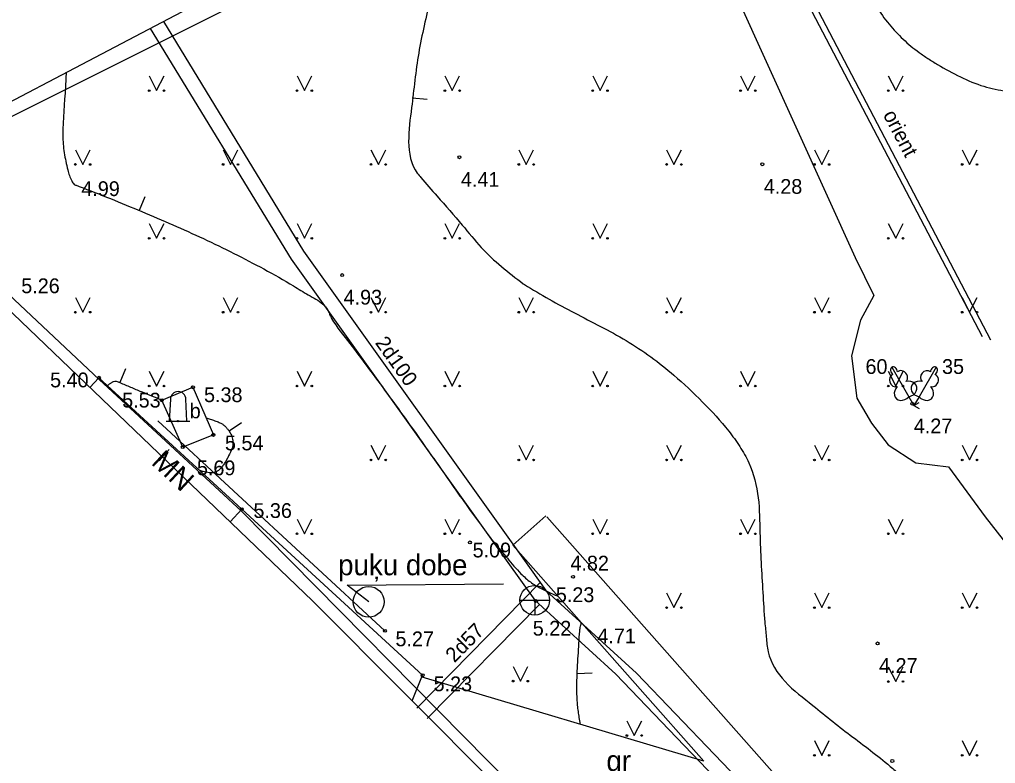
# Model space of a CAD drawing. Extents: x 519536 to 519949, y 326041 to 326519.
# Drawn here: x 519630.36 to 519663.37, y 326212.23 to 326237.41 of the extents above; entities that cross this region are included whole.
import ezdxf

# ---------------------------------------------------------------- set-up
doc = ezdxf.new("R2010")
doc.units = 0
for name, color, linetype in [('BUVE_BDET_####_####_#', 7, 'Continuous'), ('BUVE_BDET_####_TKST_#', 7, 'Continuous'), ('BUVE_EKAS_BPAL_####_#', 7, 'Continuous'), ('BUVE_EKAS_RAKS_TKST_#', 7, 'Continuous'), ('BUVE_ELEM_####_####_#', 7, 'Continuous'), ('CELI_CMAL_####_####_#', 7, 'Continuous'), ('CELI_CSEG_####_TKST_#', 7, 'Continuous'), ('ELEK_VADP_VSPR_####_#', 7, 'Continuous'), ('ELEK_VADP_ZSPR_####_#', 7, 'Continuous'), ('ELEK_VADP_ZSPR_TKST_#', 7, 'Continuous'), ('NORB_ZOGS_ZSTP_####_#', 7, 'Continuous'), ('RAMI_UZMR_####_####_#', 7, 'Continuous'), ('RELJ_AATZ_####_TKST_#', 7, 'Continuous'), ('RELJ_ELEM_####_####_#', 7, 'Continuous'), ('RELJ_HORZ_PAMT_####_#', 7, 'Continuous'), ('ROBZ_UZMR_####_####_#', 7, 'Continuous'), ('SILT_ELEM_####_####_#', 7, 'Continuous'), ('SILT_ELEM_####_TKST_#', 7, 'Continuous'), ('SILT_VADP_UDEN_####_#', 7, 'Continuous'), ('SILT_VADV_UDEN_TKST_#', 7, 'Continuous'), ('TERT_DIAM_####_TKST_#', 7, 'Continuous'), ('TERT_ELEM_####_####_#', 7, 'Continuous'), ('TERT_IZMT_####_TKST_#', 7, 'Continuous'), ('TERT_KRND_####_####_#', 7, 'Continuous')]:
    doc.layers.add(name, color=color, linetype=linetype)

msp = doc.modelspace()

# ---------------------------------------------------------------- linework, layer by layer
at = {"layer": 'BUVE_BDET_####_####_#'}
for p, q in [((519635.174, 326224.519), (519636.229, 326224.96)), ((519636.229, 326224.96), (519636.918, 326223.347)), ((519635.884, 326222.934), (519635.174, 326224.519)), ((519636.918, 326223.347), (519635.884, 326222.934))]:
    msp.add_line(p, q, dxfattribs=at)
msp.add_circle((519642.173, 326217.696), 0.522, dxfattribs=at)
at = {"layer": 'BUVE_EKAS_BPAL_####_#'}
for p, q in [((519632.744, 326224.951), (519633.047, 326225.28)), ((519633.047, 326225.28), (519637.881, 326220.833)), ((519637.486, 326220.404), (519637.881, 326220.833))]:
    msp.add_line(p, q, dxfattribs=at)
at = {"layer": 'BUVE_ELEM_####_####_#'}
for p, q in [((519635.466, 326224.554), (519635.427, 326223.815)), ((519636.027, 326223.815), (519635.988, 326224.554)), ((519635.327, 326223.815), (519635.702, 326223.815)), ((519635.752, 326223.815), (519636.127, 326223.815))]:
    msp.add_line(p, q, dxfattribs=at)
msp.add_circle((519635.727, 326223.815), 0.025, dxfattribs=at)
msp.add_arc((519635.727, 326224.554), 0.261, 0, 180, dxfattribs=at)
at = {"layer": 'CELI_CMAL_####_####_#'}
for p, q in [((519647.045, 326219.618), (519648.169, 326220.612)), ((519656.609, 326211.063), (519648.201, 326220.576)), ((519653.512, 326212.302), (519647.045, 326219.618))]:
    msp.add_line(p, q, dxfattribs=at)
msp.add_lwpolyline([(519653.512, 326212.302), (519643.984, 326215.144)], dxfattribs=at)
at = {"layer": 'ELEK_VADP_VSPR_####_#'}
for points in [[(519652.661, 326242.509), (519658.632, 326229.347)], [(519658.632, 326229.347), (519659.256, 326228.06), (519658.813, 326227.225), (519658.5, 326226.028), (519658.682, 326224.59), (519659.185, 326223.747), (519659.743, 326223.013), (519660.675, 326222.398), (519661.783, 326222.267), (519663.024, 326220.579)], [(519663.024, 326220.579), (519671.467, 326209.781)]]:
    msp.add_lwpolyline(points, dxfattribs=at)
at = {"layer": 'ELEK_VADP_ZSPR_####_#'}
for p, q in [((519654.391, 326242.97), (519662.926, 326226.675)), ((519654.589, 326243.023), (519663.211, 326226.562))]:
    msp.add_line(p, q, dxfattribs=at)
at = {"layer": 'NORB_ZOGS_ZSTP_####_#'}
for p, q in [((519643.994, 326215.211), (519637.881, 326220.833)), ((519643.643, 326214.348), (519643.994, 326215.211))]:
    msp.add_line(p, q, dxfattribs=at)
at = {"layer": 'RAMI_UZMR_####_####_#'}
msp.add_lwpolyline([(519720.513, 326144.604), (519669.064, 326119.018), (519667.491, 326117.773), (519659.343, 326134.977), (519672.997, 326134.231), (519676.059, 326174.512), (519662.786, 326184.772), (519662.359, 326195.553), (519640.272, 326217.733), (519626.848, 326230.605), (519625.448, 326232.202), (519636.536, 326238.028), (519608.178, 326320.927), (519604.881, 326332.267), (519606.632, 326340.411), (519606.503, 326354.123), (519598.183, 326371.842)], dxfattribs=at)
at = {"layer": 'RELJ_ELEM_####_####_#'}
for centre in [(519645.243, 326232.744), (519655.488, 326232.506), (519641.275, 326228.757), (519633.047, 326225.28), (519636.229, 326224.96), (519635.174, 326224.519), (519660.562, 326224.401), (519636.918, 326223.347), (519635.884, 326222.934), (519637.881, 326220.833), (519645.598, 326219.708), (519649.085, 326218.544), (519647.831, 326217.724), (519642.72, 326216.716), (519659.386, 326216.291), (519643.994, 326215.211), (519659.884, 326212.309)]:
    msp.add_circle(centre, 0.05, dxfattribs=at)
at = {"layer": 'RELJ_HORZ_PAMT_####_#'}
for p, q in [((519643.648, 326234.757), (519644.146, 326234.714)), ((519634.596, 326231.405), (519634.406, 326230.942)), ((519633.948, 326225.579), (519633.754, 326225.118)), ((519637.865, 326223.76), (519637.453, 326223.476)), ((519635.419, 326222.849), (519635.091, 326222.471)), ((519649.216, 326215.274), (519649.737, 326215.289))]:
    msp.add_line(p, q, dxfattribs=at)
for points in [[(519676.173, 326264.145), (519676.072, 326264.108), (519675.55, 326263.898), (519675.04, 326263.675), (519669.54, 326261.245), (519668.137, 326260.697), (519666.719, 326260.197), (519665.314, 326259.638), (519664.624, 326259.302), (519664.283, 326259.114), (519664.115, 326259.015), (519663.947, 326258.911), (519663.536, 326258.613), (519663.161, 326258.271), (519662.824, 326257.887), (519662.524, 326257.464), (519662.027, 326256.546), (519661.678, 326255.578), (519661.109, 326253.495), (519660.834, 326252.456), (519660.682, 326251.95), (519660.515, 326251.458), (519660.376, 326251.053), (519660.244, 326250.645), (519660.111, 326250.239), (519659.965, 326249.838), (519659.812, 326249.515), (519659.631, 326249.205), (519659.444, 326248.894), (519659.278, 326248.565), (519658.947, 326247.746), (519658.664, 326246.912), (519658.236, 326245.218), (519657.995, 326243.514), (519657.945, 326242.666), (519657.942, 326241.828), (519658.055, 326240.814), (519658.334, 326239.815), (519658.765, 326238.828), (519659.034, 326238.338), (519659.335, 326237.851), (519659.776, 326237.247), (519660.252, 326236.738), (519660.79, 326236.293), (519661.091, 326236.086), (519661.416, 326235.884), (519662.189, 326235.463), (519662.975, 326235.145), (519663.759, 326234.988), (519664.146, 326234.988), (519664.527, 326235.05), (519664.92, 326235.182), (519665.312, 326235.355), (519665.837, 326235.6)], [(519629.626, 326258.228), (519630.011, 326257.404), (519630.293, 326256.898), (519630.615, 326256.413), (519631.016, 326255.915), (519631.443, 326255.443), (519632.386, 326254.592), (519632.893, 326254.207), (519633.406, 326253.833), (519634.452, 326253.115), (519638.002, 326250.803), (519639.938, 326249.5), (519640.944, 326248.779), (519641.886, 326248), (519642.771, 326247.11), (519643.193, 326246.607), (519643.604, 326246.058), (519644.195, 326245.029), (519644.57, 326243.972), (519644.765, 326242.895), (519644.817, 326241.808), (519644.798, 326241.345), (519644.766, 326240.883), (519644.641, 326239.963), (519644.263, 326238.117), (519643.864, 326236.271), (519643.624, 326234.424), (519643.525, 326233.267), (519643.815, 326232.205), (519643.942, 326232.054)], [(519631.938, 326235.612), (519631.916, 326235.113), (519631.828, 326233.485), (519631.872, 326232.898), (519631.928, 326232.606), (519631.994, 326232.314), (519632.129, 326231.942), (519632.212, 326231.827), (519632.301, 326231.786), (519632.377, 326231.758), (519634.497, 326230.905), (519636.582, 326229.99), (519638.627, 326228.962), (519639.633, 326228.389), (519640.131, 326228.085), (519640.626, 326227.769), (519640.779, 326227.584), (519640.816, 326227.511), (519640.846, 326227.435), (519640.919, 326227.29), (519641.537, 326226.441), (519642.164, 326225.6), (519642.791, 326224.758), (519643.407, 326223.908), (519643.96, 326223.131), (519644.508, 326222.351), (519645.055, 326221.571), (519645.606, 326220.793), (519646.427, 326219.701), (519646.863, 326219.171), (519647.324, 326218.649), (519647.642, 326218.369), (519648.004, 326218.15), (519648.388, 326217.969), (519648.575, 326217.887)], [(519643.942, 326232.054), (519644.484, 326231.43), (519645.34, 326230.448), (519645.982, 326229.686), (519647.399, 326228.462)], [(519647.399, 326228.462), (519647.439, 326228.437), (519649.134, 326227.475), (519650.882, 326226.538), (519652.498, 326225.37), (519653.464, 326224.459), (519654.351, 326223.478), (519654.722, 326222.958), (519655.032, 326222.404), (519655.35, 326221.213), (519655.407, 326220.032), (519655.504, 326218.018), (519655.572, 326217.011), (519655.621, 326216.509), (519655.683, 326216.006), (519656.255, 326214.999), (519657.198, 326214.189), (519657.868, 326213.642), (519658.55, 326213.121), (519659.231, 326212.602), (519659.899, 326212.06), (519660.047, 326211.911), (519660.132, 326211.594), (519660.222, 326210.9), (519660.286, 326210.203), (519660.51, 326208.829), (519661.199, 326206.627), (519661.413, 326205.863), (519661.651, 326204.98), (519662.531, 326203.887), (519663.571, 326203.028), (519668.63, 326201.65), (519670.59, 326201.132), (519671.568, 326200.862), (519672.537, 326200.559), (519674.719, 326199.605), (519675.6, 326199.146)], [(519633.336, 326225.015), (519633.354, 326225.031), (519633.427, 326225.085), (519633.467, 326225.112), (519633.505, 326225.139), (519633.536, 326225.156), (519633.631, 326225.162), (519633.694, 326225.143), (519633.754, 326225.118)], [(519633.754, 326225.118), (519633.935, 326225.042), (519634.115, 326224.965), (519634.476, 326224.814), (519635.188, 326224.525)], [(519636.669, 326223.93), (519636.812, 326223.88), (519636.966, 326223.827), (519637.118, 326223.771), (519637.212, 326223.722), (519637.296, 326223.657), (519637.372, 326223.579), (519637.407, 326223.536), (519637.442, 326223.492), (519637.49, 326223.416), (519637.529, 326223.336), (519637.574, 326223.164), (519637.573, 326222.988), (519637.555, 326222.902), (519637.541, 326222.861), (519637.524, 326222.82), (519637.404, 326222.575), (519637.371, 326222.513), (519637.336, 326222.452), (519637.299, 326222.392), (519637.261, 326222.333), (519637.225, 326222.282), (519637.186, 326222.235), (519637.143, 326222.189), (519637.096, 326222.147), (519637.053, 326222.115), (519637.006, 326222.09), (519636.958, 326222.073), (519636.934, 326222.068), (519636.922, 326222.066), (519636.91, 326222.065), (519636.779, 326222.068), (519636.574, 326222.105), (519636.474, 326222.138), (519636.455, 326222.145)], [(519649.363, 326216.996), (519649.327, 326216.87), (519649.31, 326216.789), (519649.3, 326216.707), (519649.272, 326216.289), (519649.247, 326215.871), (519649.205, 326215.03), (519649.204, 326214.613), (519649.214, 326214.404), (519649.23, 326214.195), (519649.253, 326213.987), (519649.284, 326213.779), (519649.325, 326213.551)]]:
    msp.add_spline(points, degree=3, dxfattribs=at)
at = {"layer": 'ROBZ_UZMR_####_####_#'}
for p, q in [((519625.841, 326232.005), (519637.6, 326237.884)), ((519633.052, 326225.224), (519625.841, 326232.005)), ((519637.868, 326220.768), (519633.052, 326225.224)), ((519662.984, 326195.329), (519637.868, 326220.768))]:
    msp.add_line(p, q, dxfattribs=at)
at = {"layer": 'SILT_ELEM_####_####_#'}
for p, q in [((519647.289, 326217.751), (519647.789, 326217.751)), ((519647.789, 326217.751), (519648.289, 326217.751)), ((519647.789, 326217.751), (519647.789, 326217.251))]:
    msp.add_line(p, q, dxfattribs=at)
msp.add_circle((519647.789, 326217.751), 0.5, dxfattribs=at)
at = {"layer": 'SILT_VADP_UDEN_####_#'}
for points in [[(519635.228, 326237.34), (519639.968, 326229.57), (519647.671, 326218.777)], [(519634.784, 326237.107), (519639.551, 326229.294), (519646.876, 326219.031)], [(519646.876, 326219.031), (519647.789, 326217.751), (519650.535, 326215.248)], [(519647.416, 326219.135), (519648.165, 326218.085), (519651.237, 326215.285)], [(519647.976, 326218.35), (519643.796, 326214.101)], [(519647.946, 326217.608), (519644.147, 326213.745)], [(519650.535, 326215.248), (519658.776, 326206.646), (519665.415, 326200.537), (519665.415, 326200.537), (519663.043, 326197.388), (519666.916, 326193.678), (519662.745, 326188.297)], [(519651.237, 326215.285), (519659.149, 326207.026), (519666.131, 326200.602), (519663.753, 326197.445), (519667.631, 326193.731), (519662.786, 326187.481)]]:
    msp.add_lwpolyline(points, dxfattribs=at)
at = {"layer": 'TERT_ELEM_####_####_#'}
for p, q in [((519634.75, 326235.5), (519635, 326235)), ((519635, 326235), (519635.25, 326235.5)), ((519639.75, 326235.5), (519640, 326235)), ((519640, 326235), (519640.25, 326235.5)), ((519644.75, 326235.5), (519645, 326235)), ((519645, 326235), (519645.25, 326235.5)), ((519649.75, 326235.5), (519650, 326235)), ((519650, 326235), (519650.25, 326235.5)), ((519654.75, 326235.5), (519655, 326235)), ((519655, 326235), (519655.25, 326235.5)), ((519659.75, 326235.5), (519660, 326235)), ((519660, 326235), (519660.25, 326235.5)), ((519632.25, 326233), (519632.5, 326232.5)), ((519632.5, 326232.5), (519632.75, 326233)), ((519637.25, 326233), (519637.5, 326232.5)), ((519637.5, 326232.5), (519637.75, 326233)), ((519642.25, 326233), (519642.5, 326232.5)), ((519642.5, 326232.5), (519642.75, 326233)), ((519647.25, 326233), (519647.5, 326232.5)), ((519647.5, 326232.5), (519647.75, 326233)), ((519652.25, 326233), (519652.5, 326232.5)), ((519652.5, 326232.5), (519652.75, 326233)), ((519657.25, 326233), (519657.5, 326232.5)), ((519657.5, 326232.5), (519657.75, 326233)), ((519662.25, 326233), (519662.5, 326232.5)), ((519662.5, 326232.5), (519662.75, 326233)), ((519634.75, 326230.5), (519635, 326230)), ((519635, 326230), (519635.25, 326230.5)), ((519639.75, 326230.5), (519640, 326230)), ((519640, 326230), (519640.25, 326230.5)), ((519644.75, 326230.5), (519645, 326230)), ((519645, 326230), (519645.25, 326230.5)), ((519649.75, 326230.5), (519650, 326230)), ((519650, 326230), (519650.25, 326230.5)), ((519659.75, 326230.5), (519660, 326230)), ((519660, 326230), (519660.25, 326230.5)), ((519632.25, 326228), (519632.5, 326227.5)), ((519632.5, 326227.5), (519632.75, 326228)), ((519637.25, 326228), (519637.5, 326227.5)), ((519637.5, 326227.5), (519637.75, 326228)), ((519642.25, 326228), (519642.5, 326227.5)), ((519642.5, 326227.5), (519642.75, 326228)), ((519647.25, 326228), (519647.5, 326227.5)), ((519647.5, 326227.5), (519647.75, 326228)), ((519652.25, 326228), (519652.5, 326227.5)), ((519652.5, 326227.5), (519652.75, 326228)), ((519657.25, 326228), (519657.5, 326227.5)), ((519657.5, 326227.5), (519657.75, 326228)), ((519662.25, 326228), (519662.5, 326227.5)), ((519662.5, 326227.5), (519662.75, 326228)), ((519634.75, 326225.5), (519635, 326225)), ((519635, 326225), (519635.25, 326225.5)), ((519639.75, 326225.5), (519640, 326225)), ((519640, 326225), (519640.25, 326225.5)), ((519644.75, 326225.5), (519645, 326225)), ((519645, 326225), (519645.25, 326225.5)), ((519649.75, 326225.5), (519650, 326225)), ((519650, 326225), (519650.25, 326225.5)), ((519654.75, 326225.5), (519655, 326225)), ((519655, 326225), (519655.25, 326225.5)), ((519659.75, 326225.5), (519660, 326225)), ((519660, 326225), (519660.25, 326225.5)), ((519660.444, 326224.641), (519660.617, 326224.34)), ((519660.79, 326224.641), (519660.617, 326224.34)), ((519660.617, 326224.34), (519660.79, 326224.44)), ((519660.617, 326224.34), (519660.79, 326224.24)), ((519642.25, 326223), (519642.5, 326222.5)), ((519642.5, 326222.5), (519642.75, 326223)), ((519647.25, 326223), (519647.5, 326222.5)), ((519647.5, 326222.5), (519647.75, 326223)), ((519652.25, 326223), (519652.5, 326222.5)), ((519652.5, 326222.5), (519652.75, 326223)), ((519657.25, 326223), (519657.5, 326222.5)), ((519657.5, 326222.5), (519657.75, 326223)), ((519662.25, 326223), (519662.5, 326222.5)), ((519662.5, 326222.5), (519662.75, 326223)), ((519639.75, 326220.5), (519640, 326220)), ((519640, 326220), (519640.25, 326220.5)), ((519644.75, 326220.5), (519645, 326220)), ((519645, 326220), (519645.25, 326220.5)), ((519649.75, 326220.5), (519650, 326220)), ((519650, 326220), (519650.25, 326220.5)), ((519654.75, 326220.5), (519655, 326220)), ((519655, 326220), (519655.25, 326220.5)), ((519659.75, 326220.5), (519660, 326220)), ((519660, 326220), (519660.25, 326220.5)), ((519652.25, 326218), (519652.5, 326217.5)), ((519652.5, 326217.5), (519652.75, 326218)), ((519657.25, 326218), (519657.5, 326217.5)), ((519657.5, 326217.5), (519657.75, 326218)), ((519662.25, 326218), (519662.5, 326217.5)), ((519662.5, 326217.5), (519662.75, 326218)), ((519647.057, 326215.514), (519647.307, 326215.014)), ((519647.307, 326215.014), (519647.557, 326215.514)), ((519659.75, 326215.5), (519660, 326215)), ((519660, 326215), (519660.25, 326215.5)), ((519650.907, 326213.674), (519651.157, 326213.174)), ((519651.157, 326213.174), (519651.407, 326213.674)), ((519657.25, 326213), (519657.5, 326212.5)), ((519657.5, 326212.5), (519657.75, 326213)), ((519662.25, 326213), (519662.5, 326212.5)), ((519662.5, 326212.5), (519662.75, 326213))]:
    msp.add_line(p, q, dxfattribs=at)
for points in [[(519659.867, 326225.639), (519660.444, 326224.641)], [(519661.367, 326225.639), (519660.79, 326224.641)], [(519660.061, 326225.483), (519660.059, 326225.483)], [(519661.328, 326225.393), (519661.328, 326225.394)]]:
    msp.add_lwpolyline(points, dxfattribs=at)
for centre, radius in [((519634.75, 326235), 0.028), ((519635.25, 326235), 0.0263), ((519639.75, 326235), 0.028), ((519640.25, 326235), 0.0263), ((519644.75, 326235), 0.028), ((519645.25, 326235), 0.0263), ((519649.75, 326235), 0.028), ((519650.25, 326235), 0.0263), ((519654.75, 326235), 0.028), ((519655.25, 326235), 0.0263), ((519659.75, 326235), 0.028), ((519660.25, 326235), 0.0263), ((519632.25, 326232.5), 0.028), ((519632.75, 326232.5), 0.0263), ((519637.25, 326232.5), 0.028), ((519637.75, 326232.5), 0.0263), ((519642.25, 326232.5), 0.028), ((519642.75, 326232.5), 0.0263), ((519647.25, 326232.5), 0.028), ((519647.75, 326232.5), 0.0263), ((519652.25, 326232.5), 0.028), ((519652.75, 326232.5), 0.0263), ((519657.25, 326232.5), 0.028), ((519657.75, 326232.5), 0.0263), ((519662.25, 326232.5), 0.028), ((519662.75, 326232.5), 0.0263), ((519634.75, 326230), 0.028), ((519635.25, 326230), 0.0263), ((519639.75, 326230), 0.028), ((519640.25, 326230), 0.0263), ((519644.75, 326230), 0.028), ((519645.25, 326230), 0.0263), ((519649.75, 326230), 0.028), ((519650.25, 326230), 0.0263), ((519659.75, 326230), 0.028), ((519660.25, 326230), 0.0263), ((519632.25, 326227.5), 0.028), ((519632.75, 326227.5), 0.0263), ((519637.25, 326227.5), 0.028), ((519637.75, 326227.5), 0.0263), ((519642.25, 326227.5), 0.028), ((519642.75, 326227.5), 0.0263), ((519647.25, 326227.5), 0.028), ((519647.75, 326227.5), 0.0263), ((519652.25, 326227.5), 0.028), ((519652.75, 326227.5), 0.0263), ((519657.25, 326227.5), 0.028), ((519657.75, 326227.5), 0.0263), ((519662.25, 326227.5), 0.028), ((519662.75, 326227.5), 0.0263), ((519634.75, 326225), 0.028), ((519635.25, 326225), 0.0263), ((519639.75, 326225), 0.028), ((519640.25, 326225), 0.0263), ((519644.75, 326225), 0.028), ((519645.25, 326225), 0.0263), ((519649.75, 326225), 0.028), ((519650.25, 326225), 0.0263), ((519654.75, 326225), 0.028), ((519655.25, 326225), 0.0263), ((519659.75, 326225), 0.028), ((519660.25, 326225), 0.0263), ((519642.25, 326222.5), 0.028), ((519642.75, 326222.5), 0.0263), ((519647.25, 326222.5), 0.028), ((519647.75, 326222.5), 0.0263), ((519652.25, 326222.5), 0.028), ((519652.75, 326222.5), 0.0263), ((519657.25, 326222.5), 0.028), ((519657.75, 326222.5), 0.0263), ((519662.25, 326222.5), 0.028), ((519662.75, 326222.5), 0.0263), ((519639.75, 326220), 0.028), ((519640.25, 326220), 0.0263), ((519644.75, 326220), 0.028), ((519645.25, 326220), 0.0263), ((519649.75, 326220), 0.028), ((519650.25, 326220), 0.0263), ((519654.75, 326220), 0.028), ((519655.25, 326220), 0.0263), ((519659.75, 326220), 0.028), ((519660.25, 326220), 0.0263), ((519652.25, 326217.5), 0.028), ((519652.75, 326217.5), 0.0263), ((519657.25, 326217.5), 0.028), ((519657.75, 326217.5), 0.0263), ((519662.25, 326217.5), 0.028), ((519662.75, 326217.5), 0.0263), ((519647.057, 326215.013), 0.028), ((519647.557, 326215.013), 0.0263), ((519659.75, 326215), 0.028), ((519660.25, 326215), 0.0263), ((519650.907, 326213.173), 0.028), ((519651.407, 326213.173), 0.0263), ((519657.25, 326212.5), 0.028), ((519657.75, 326212.5), 0.0263), ((519662.25, 326212.5), 0.028), ((519662.75, 326212.5), 0.0263)]:
    msp.add_circle(centre, radius, dxfattribs=at)
for centre, major_axis, ratio, start_param, end_param in [((519659.942, 326225.509), (0.075, -0.13), 0.707107, 3.14537, 5.287485), ((519659.942, 326225.509), (0.075, -0.13), 0.707107, 0.995701, 3.137816), ((519661.292, 326225.509), (-0.075, -0.13), 0.707107, 3.14537, 5.287485), ((519661.292, 326225.509), (-0.075, -0.13), 0.707107, 0.995701, 3.137816), ((519659.978, 326225.19), (0.073, -0.203), 0.861323, 3.141593, 6.283185), ((519660.201, 326225.318), (0.14, -0.165), 0.861323, 0, 3.141593), ((519661.033, 326225.318), (-0.14, -0.165), 0.861323, 3.141593, 6.283185), ((519661.256, 326225.19), (-0.073, -0.203), 0.861323, 0, 3.141593), ((519660.243, 326224.809), (0.218, 0.236), 0.814445, 1.570796, 4.752015), ((519660.398, 326224.898), (-0.313, -0.071), 0.814445, 1.531171, 4.712389), ((519660.836, 326224.898), (0.313, -0.071), 0.814445, 1.570796, 4.752015), ((519660.991, 326224.809), (-0.218, 0.236), 0.814445, 1.531171, 4.712389)]:
    msp.add_ellipse(centre, major_axis=major_axis, ratio=ratio, start_param=start_param, end_param=end_param, dxfattribs=at)
at = {"layer": 'TERT_IZMT_####_TKST_#'}
msp.add_lwpolyline([(519642.173, 326217.696), (519641.448, 326218.265), (519646.728, 326218.305)], dxfattribs=at)
at = {"layer": 'TERT_KRND_####_####_#'}
msp.add_line((519635.035, 326223.825), (519642.72, 326216.716), dxfattribs=at)

# ---------------------------------------------------------------- texts
at = {"layer": 'BUVE_BDET_####_TKST_#'}
msp.add_text('b', height=0.5, dxfattribs=at).set_placement((519636.119, 326223.909))
at = {"layer": 'BUVE_EKAS_RAKS_TKST_#'}
msp.add_text('MN', height=0.7, rotation=317.2251, dxfattribs=at).set_placement((519634.788, 326222.377))
at = {"layer": 'CELI_CSEG_####_TKST_#'}
msp.add_text('gr', height=0.7, dxfattribs=at).set_placement((519650.214, 326211.969))
at = {"layer": 'ELEK_VADP_ZSPR_TKST_#'}
msp.add_text('orient', height=0.5, rotation=297.6467, dxfattribs=at).set_placement((519659.558, 326234.184))
at = {"layer": 'RELJ_AATZ_####_TKST_#'}
for s, p in [('4.41', (519645.293, 326231.744)), (' 4.99', (519632.267, 326231.43)), ('4.28', (519655.538, 326231.506)), ('5.26', (519630.421, 326228.143)), ('4.93', (519641.325, 326227.757)), ('5.40', (519631.396, 326224.957)), ('5.38', (519636.603, 326224.456)), ('5.53', (519633.834, 326224.273)), ('4.27', (519660.612, 326223.401)), ('5.54', (519637.311, 326222.825)), ('5.69', (519636.363, 326221.981)), ('5.36', (519638.274, 326220.536)), ('5.09', (519645.688, 326219.201)), ('4.82', (519648.997, 326218.757)), ('5.22', (519647.723, 326216.554)), ('5.27', (519643.078, 326216.194)), ('4.71', (519649.908, 326216.293)), ('4.27', (519659.436, 326215.291)), ('5.23', (519644.369, 326214.672))]:
    msp.add_text(s, height=0.5, dxfattribs=at).set_placement(p)
at = {"layer": 'SILT_ELEM_####_TKST_#'}
msp.add_text('5.23', height=0.5, dxfattribs=at).set_placement((519648.504, 326217.688))
at = {"layer": 'SILT_VADV_UDEN_TKST_#'}
for s, rotation, p in [('2d100', 305.5156, (519642.371, 326226.461)), ('2d57', 45.469, (519645.074, 326215.614))]:
    msp.add_text(s, height=0.5, rotation=rotation, dxfattribs=at).set_placement(p)
at = {"layer": 'TERT_DIAM_####_TKST_#'}
for s, p in [('60', (519658.977, 326225.411)), ('35', (519661.567, 326225.411))]:
    msp.add_text(s, height=0.5, dxfattribs=at).set_placement(p)
at = {"layer": 'TERT_IZMT_####_TKST_#'}
msp.add_text('puķu dobe', height=0.7, dxfattribs=at).set_placement((519641.14, 326218.597))

doc.saveas('drawing.dxf')
